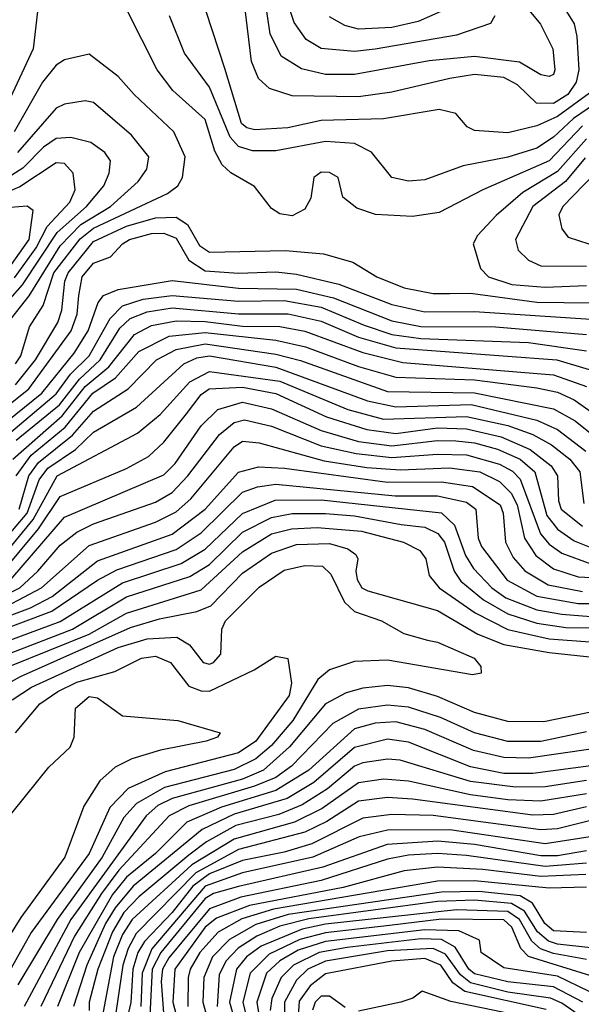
# Model space of a CAD drawing. Extents: x 501367 to 657802, y 482273 to 547541.
# Tile 515 of 656: x 576647 to 578002, y 538980 to 541356. Entities that reach past the tile are written whole.
import ezdxf

# ---------------------------------------------------------------- set-up
doc = ezdxf.new("R2010")
doc.units = 0

msp = doc.modelspace()

# ---------------------------------------------------------------- linework, layer by layer
at = {"layer": '0CON20XD'}
for points in [[(577966.2, 541375), (577985.4, 541345.4), (577991.7, 541315), (577996.2, 541235), (577989.9, 541205), (577970, 541175), (577935, 541153.6), (577894.2, 541154.2), (577848.7, 541198.7), (577815, 541216.5), (577745, 541223), (577685, 541214.1), (577545, 541180.7), (577465, 541169.3), (577305, 541172.1), (577249.9, 541189.9), (577223.8, 541213.8), (577206.7, 541255), (577185.2, 541435.2)], [(576690, 541375), (576679.6, 541285), (576608.6, 541131.4)], [(578005, 541099.3), (577924.8, 541015.2), (577764.6, 540945.4), (577659.7, 540890.3), (577595, 540880.5), (577505.9, 540885.9), (577461.1, 540901.1), (577427.3, 540927.3), (577416, 540975), (577395, 540987.1), (577375, 540987.9), (577357.1, 540975), (577349.4, 540925), (577335, 540898.6), (577305, 540882.5), (577275, 540887.1), (577255, 540900), (577213.5, 540953.5), (577156.5, 540986.5), (577135.5, 541005.5), (577118.1, 541038.1), (577095.1, 541115.1), (577016.8, 541185), (576978.6, 541235), (576905, 541381.2)], [(578030.8, 541185), (577945, 541122.3), (577895, 541099.2), (577825, 541082.7), (577745, 541088.6), (577727.3, 541097.3), (577699.5, 541129.5), (577659, 541139), (577525, 541116.7), (577375, 541112.4), (577294, 541095), (577215, 541089.7), (577195, 541094.6), (577182.3, 541105), (577141.9, 541238.1), (577097.3, 541375)], [(577872.4, 541382.4), (577903.9, 541345), (577933.8, 541285), (577938.3, 541235), (577935, 541223.3), (577925, 541218.2), (577905, 541222.9), (577853.3, 541253.3), (577745, 541266.8), (577635, 541256.7), (577455, 541223.2), (577385, 541223.2), (577327, 541237), (577277.8, 541267.8), (577251.6, 541321.6), (577243.9, 541375)], [(577793.8, 541365), (577783.5, 541346.5), (577701.4, 541318.6), (577505, 541284.6), (577455, 541279.2), (577375, 541286.2), (577338.2, 541308.2), (577309.2, 541349.2), (577300.8, 541375)], [(577663.2, 541375), (577608.7, 541351.3), (577545, 541336.8), (577465, 541332.7), (577431.9, 541341.9), (577395, 541362.2)], [(578082.5, 541185), (577983.1, 541116.9), (577935, 541072.6), (577895, 541045.7), (577825, 541024.3), (577717, 541003), (577625, 540969.6), (577585, 540966), (577545, 540975.2), (577496.2, 541036.2), (577455, 541056.8), (577385, 541061.5), (577265, 541039.6), (577209.2, 541039.2), (577175, 541049.4), (577155, 541072.5), (577105, 541193.2), (577044.8, 541275), (577008.9, 541365)], [(576637.5, 540525), (576650, 540545), (576670.7, 540615), (576704.2, 540665.8), (576729.7, 540745), (576792.8, 540827.2), (576825, 540852.7), (577003.8, 540936.2), (577028.7, 540955), (577039.8, 540975), (577046.3, 541025), (577018.9, 541085), (576923.1, 541175), (576885, 541218.9), (576815, 541272.5), (576755, 541259.1), (576735, 541245.9), (576702.7, 541205), (576633.8, 541085)], [(576619.6, 540625), (576670.2, 540689.8), (576745, 540810.4), (576795, 540861.3), (576866.7, 540905), (576933.3, 540965), (576954.3, 540995), (576959.2, 541025), (576917.1, 541077.1), (576825, 541155.8), (576805, 541159.5), (576755, 541151.7), (576735, 541141.9), (576642.2, 541035)], [(576599.4, 540655), (576653.8, 540716.2), (576737.9, 540842.1), (576808.7, 540905), (576850, 540955), (576862.9, 540985), (576866.1, 541015), (576852.6, 541035), (576819, 541059), (576771, 541071), (576735, 541069.1), (576705, 541048.3), (576655, 540997.2), (576619.5, 540975)], [(578015, 541068), (577945, 540989.6), (577861.6, 540938.4), (577796.8, 540883.2), (577751.8, 540835), (577741.3, 540815), (577758.8, 540755), (577778.8, 540735), (577835, 540716.6), (577915, 540710.2), (578015, 540714.1)], [(578012, 541022), (577964.4, 540965.6), (577885.1, 540905), (577843.5, 540825), (577849.8, 540799.8), (577875, 540775.3), (577905, 540761.9), (578015, 540761.1)], [(576635, 540732.5), (576686.7, 540805), (576713.4, 540856.6), (576768.4, 540915), (576781.1, 540945), (576776.1, 540985), (576755, 541009), (576735, 541010.6), (576647.9, 540952.1), (576265, 540791.8)], [(578035, 540984.4), (577957.9, 540905), (577948.2, 540885), (577955, 540851.2), (577970.8, 540830.8), (578095, 540791.1)], [(576613.9, 540746.1), (576670.1, 540825), (576680, 540895), (576665, 540905.9), (576625, 540902.8)], [(576636.8, 540475), (576685.1, 540535), (576739.4, 540625), (576749.2, 540655), (576756.1, 540725), (576764.3, 540745), (576825, 540820.8), (576905, 540857.7), (576975, 540877.5), (577025, 540879.4), (577051.8, 540861.8), (577081.2, 540811.2), (577105, 540794.9), (577288.8, 540798.8), (577380.6, 540790.6), (577450.9, 540770.9), (577508.9, 540735), (577575, 540708.7), (577645, 540694.9), (577685.1, 540694.9), (577735, 540695.6), (577895, 540674.4), (578025, 540672.7)], [(576500.3, 540329.7), (576669.7, 540465), (576771.4, 540605), (576786.3, 540645), (576790.1, 540689.9), (576797.9, 540735), (576825, 540768), (576866.5, 540783.5), (576895.2, 540815), (576912.4, 540825), (576965, 540839.4), (576995, 540840.8), (577025, 540828.9), (577055.1, 540775.1), (577095, 540750.1), (577175, 540744.3), (577265, 540747.5), (577315, 540741.4), (577417.6, 540717.6), (577545, 540668.5), (577625, 540650.5), (577745, 540652), (578025, 540633.3)], [(576553.6, 540336.4), (576700.6, 540455), (576778.9, 540551.1), (576812.1, 540605), (576837, 540673), (576849.7, 540690.3), (576885.1, 540704.9), (577015, 540726.2), (577175, 540708), (577315, 540705.6), (577404.7, 540684.7), (577545, 540628.9), (577615, 540615.7), (577795.4, 540614.6), (578015, 540596.4)], [(576583, 540325), (576735, 540452.9), (576769.9, 540500.1), (576815.3, 540545), (576865.2, 540634.8), (576895, 540665.5), (576945, 540681), (577015, 540690.6), (577175, 540676.3), (577285, 540678), (577375, 540662), (577478.5, 540618.5), (577545, 540596.4), (577615, 540586.2), (577875, 540576.9), (578015, 540556.7)], [(576638.4, 540341.6), (576743.3, 540426.7), (576791.5, 540488.5), (576841.7, 540535), (576888.7, 540611.3), (576914.2, 540635), (576955, 540650.9), (577015, 540660.5), (577175, 540646.1), (577295, 540645.9), (577375, 540628.1), (577465, 540590.1), (577555, 540563.8), (577943.5, 540535), (578021.4, 540511.4)], [(576630.9, 540295), (576750, 540400), (576805, 540470.7), (576862, 540518), (576924, 540596), (576965, 540618), (577025, 540629.2), (577095, 540627.9), (577185, 540616.1), (577275, 540615.3), (577335, 540604.2), (577475, 540552.6), (577571.7, 540528.3), (577935, 540498.7), (578015, 540470.4)], [(576638.8, 540255), (576675.1, 540305), (576757.2, 540372.8), (576823.9, 540455), (576878.5, 540491.5), (576935.1, 540554.9), (577007.9, 540592.1), (577095, 540600.7), (577265, 540582.4), (577336.5, 540566.5), (577465, 540518.6), (577555, 540493.4), (577745, 540486.8), (577895, 540467.6), (577945, 540457.1), (577985, 540438.7), (578075.1, 540375.1)], [(576646, 540175), (576669.5, 540255), (576692.5, 540287.5), (576775, 540353.1), (576825, 540411.4), (576909.1, 540465), (576977, 540535), (577025, 540560.3), (577095, 540573.4), (577265, 540548.8), (577325, 540533.7), (577535, 540458.6), (577745, 540455.8), (577935, 540417.1), (577987.5, 540387.5), (578040.7, 540345)], [(576554.2, 540035), (576665.2, 540165), (576694.6, 540245.4), (576715, 540273.8), (576781.7, 540318.3), (576825, 540360.6), (576929.2, 540420.8), (577043, 540525), (577075, 540539.5), (577105, 540544.6), (577265, 540517.1), (577486.2, 540436.2), (577555, 540421.9), (577736.9, 540426.9), (577895, 540389.8), (577945, 540367.2), (578012.9, 540315)], [(576598.4, 540051.6), (576679.9, 540150.1), (576737.7, 540255), (576931.9, 540358.1), (576986.6, 540403.4), (577058, 540482), (577105, 540506.7), (577275, 540483.5), (577438.8, 540415), (577525, 540391.7), (577725, 540398.2), (577825, 540376.8), (577885.1, 540355.1), (577930.2, 540330.2), (577974.8, 540295), (577999, 540265), (578008.8, 540188.8)], [(576597.2, 540012.8), (576692.3, 540127.7), (576745, 540205.7), (576905, 540272.7), (576958.3, 540301.7), (576995, 540336), (577049.6, 540405), (577085, 540451.5), (577104.7, 540465), (577185, 540469.1), (577265, 540453.4), (577387.3, 540397.3), (577485, 540366.9), (577555, 540357.5), (577655, 540371.3), (577725, 540368.5), (577809.3, 540349.3), (577879.1, 540319.1), (577929.6, 540279.6), (577945.1, 540255), (577947.1, 540195), (577953.8, 540175), (578005, 540133.5)], [(576626.1, 540005), (576755, 540155.7), (576995, 540257.4), (577022.1, 540285), (577085, 540375.6), (577125.1, 540414.9), (577185, 540432.5), (577255, 540417.1), (577375, 540364.2), (577465, 540338.4), (577545, 540327.7), (577655, 540340.5), (577699.5, 540339.5), (577745, 540335.1), (577799.8, 540319.8), (577854.5, 540295), (577889.8, 540265), (577919.5, 540159.5), (577945, 540126.2), (577985, 540098.1), (578025, 540082.3)], [(576535, 539929.2), (576647.6, 539985), (576691.1, 540025), (576745, 540088.2), (576785, 540119.1), (576825, 540139.3), (576975, 540191.7), (577015, 540214.9), (577053.1, 540255), (577129.7, 540355), (577165, 540384.1), (577189.6, 540390.4), (577255, 540374.7), (577375, 540327.9), (577459.2, 540309.2), (577545, 540299), (577655, 540307.8), (577725, 540305.6), (577805, 540283.6), (577836.7, 540266.7), (577855, 540247.5), (577903.8, 540115), (577925, 540090.1), (577955, 540068.7), (578025, 540043.2)], [(576615, 539940.3), (576699.7, 539985), (576815, 540087), (576975, 540143.3), (577025, 540168), (577060, 540200), (577165, 540325.2), (577185, 540338.9), (577225, 540335.1), (577381.6, 540291.6), (577485, 540275.2), (577565, 540269.5), (577684.1, 540274.1), (577757.5, 540265), (577805, 540241.1), (577833, 540213), (577847.3, 540185), (577865.3, 540105), (577892.7, 540062.7), (577935, 540031), (577995, 540011.7), (578185, 540001.6)], [(576595, 539907.9), (576673, 539937), (576725.7, 539964.3), (576835, 540049.8), (577015.2, 540114.8), (577095.1, 540175), (577175, 540263.9), (577223.3, 540276.7), (577286.5, 540273.5), (577535, 540240), (577665, 540240.4), (577739.7, 540229.7), (577806.2, 540185), (577813.8, 540165), (577819.1, 540095), (577838, 540058), (577865.8, 540025.8), (577922.4, 539992.4), (578005, 539976)], [(576581, 539875), (576725, 539928.6), (576835, 540003.8), (576881.5, 540028.5), (577025, 540077.3), (577085, 540117.9), (577185, 540215.4), (577221.2, 540228.8), (577265, 540235.3), (577552.9, 540207.1), (577655, 540206.8), (577725, 540191.5), (577747.7, 540175), (577753.7, 540105), (577761.7, 540085), (577823.6, 540003.6), (577895, 539964.6), (577995, 539947.3), (578175, 539947.5)], [(576545, 539829.4), (576745, 539903.6), (576895, 539997.1), (577036.6, 540043.4), (577095, 540078.4), (577185, 540164.2), (577263.6, 540196.4), (577375, 540197.2), (577665, 540165.9), (577696, 540136), (577723.1, 540063.1), (577742, 540032), (577786.8, 539985), (577820.6, 539960.6)], [(576555, 539801.2), (576774.6, 539885.4), (576905, 539963.3), (577057.6, 540012.4), (577105, 540040.9), (577185, 540119.2), (577255, 540154.9), (577305, 540164.7), (577385, 540164.4), (577455, 540158.6), (577567.9, 540137.9), (577625, 540131.1), (577656.4, 540116.4), (577672.5, 540095), (577695.4, 540025.4), (577711.3, 540001.3), (577766, 539956), (577825, 539922.2), (577895, 539899.8), (577965, 539889.3), (578175, 539888.3)], [(575667.7, 538882.3), (575801.9, 538985), (575887.5, 539032.5), (575975, 539069.7), (576095, 539098.7), (576149.5, 539120.5), (576203.1, 539156.9), (576252.6, 539205), (576340.5, 539345), (576429.6, 539425), (576451.1, 539455), (576465.7, 539534.3), (576501.5, 539608.5), (576513.9, 539705), (576545.7, 539755), (576623.7, 539796.3), (576815, 539873.1), (576905, 539923.5), (577085, 539980), (577185, 540072.2), (577255, 540115.3), (577302.8, 540127.2), (577365, 540130.7), (577471.8, 540121.8)], [(577471.8, 540121.8), (577573.6, 540095), (577612.9, 540075), (577627.3, 540055), (577635.2, 540015), (577659.6, 539985), (577746.2, 539925), (577825, 539884.7), (577925, 539861.9), (578165, 539844)], [(576583, 539735), (576649.1, 539770.9), (576915, 539889.1), (576985, 539910.4), (577075, 539927.6), (577108.1, 539941.9), (577185, 540020), (577255, 540068.9), (577315, 540089.2), (577395, 540091.8), (577438.7, 540078.7), (577458.5, 540065), (577463.3, 540055), (577458.1, 540025), (577461.5, 540005), (577472.7, 539985), (577487.5, 539977.5), (577655, 539930.5), (577752.8, 539872.8), (577815, 539848.2), (577925, 539829.2), (578105, 539810)], [(576629.5, 539715), (576675.6, 539745), (576885, 539840.7), (576955, 539862.3), (577026.1, 539866.1), (577057.3, 539847.3), (577090, 539805), (577105, 539800.7), (577114.6, 539805), (577132.7, 539825), (577134.8, 539885), (577143.8, 539905), (577225, 539986.8), (577285, 540027.6), (577335, 540039.1), (577377.6, 540037.6), (577398.1, 540018.1), (577430.6, 539950.6), (577455, 539927.6), (577520, 539905), (577574.4, 539874.4), (577631.4, 539858.6), (577655, 539854.1), (577744.2, 539815), (577760, 539795), (577760.7, 539779.3), (577740, 539775), (577535, 539810.6), (577455, 539807.3), (577395, 539787), (577366.5, 539763.5), (577306.5, 539665), (577254.7, 539605), (577217.3, 539572.7), (577165, 539546.8), (576996.7, 539503.3), (576929.3, 539465), (576898.8, 539431.2), (576846.6, 539335), (576737.3, 539185), (576643.1, 539026.9)], [(577820.6, 539960.6), (577895, 539932.2), (577955, 539921.4), (578025, 539916.1)], [(576637.1, 539635), (576696.1, 539705), (576739.1, 539735), (576785, 539757.4), (576876.7, 539783.3), (576941.4, 539815), (576975, 539820), (577011.1, 539805), (577055, 539748.1), (577085, 539736.2), (577105, 539735.8), (577212.8, 539787.2), (577265, 539820), (577294.4, 539814.4), (577303.3, 539755), (577297.1, 539725), (577217.4, 539615), (577175, 539586.8), (576998.6, 539541.4), (576909.1, 539500.9), (576864.9, 539455.1), (576815, 539343.9), (576675, 539153.1), (576581.5, 538988.5)], [(578025, 539684.9), (577911.8, 539661.8), (577825, 539662.8), (577745, 539683.9), (577655, 539723), (577585, 539743.9), (577535, 539749.6), (577475, 539743), (577435, 539731.3), (577385, 539705.2), (577298.3, 539601.7), (577235.5, 539545), (577185, 539523.6), (577015, 539477), (576980.2, 539459.8), (576952.1, 539435), (576770.7, 539185), (576657.8, 538975)], [(576602, 539408), (576717.7, 539552.3), (576769.2, 539600.8), (576778.6, 539625), (576782.3, 539695), (576815, 539723), (576835, 539719.8), (576895, 539675.9), (577028.8, 539665), (577131.2, 539635), (577124.2, 539625), (577097.1, 539615), (576987, 539593), (576917.6, 539572.4), (576878, 539552), (576840.8, 539519.2), (576801.9, 539458.1), (576756.4, 539335), (576650.1, 539189.9), (576580.9, 539079.1)], [(578015, 539637.2), (577905, 539613.9), (577825, 539614.3), (577745, 539635.3), (577662.2, 539672.2), (577585, 539696.8), (577535, 539701.9), (577465, 539692.1), (577402.6, 539657.4), (577302.8, 539555), (577265, 539527.5), (577213.7, 539506.3), (577055, 539458.8), (577008.3, 539435), (576886.3, 539303.7), (576845, 539247.6), (576779.9, 539145), (576698.4, 538975)], [(578025, 539595.9), (577875, 539573.8), (577815, 539575.5), (577742.6, 539592.6), (577625, 539643), (577555, 539661.3), (577505, 539658.4), (577455, 539644.7), (577344.6, 539545.4)], [(578025, 539555.9), (577885, 539537.2), (577815, 539536.8), (577735, 539552.9), (577585, 539613), (577535, 539620.1), (577455, 539599.4), (577357, 539515), (577293, 539477), (577165, 539439), (577087.9, 539402.1), (576920.7, 539265), (576877.3, 539212.7), (576854, 539175), (576809, 539075), (576777.4, 538975)], [(578015, 539519.9), (577915, 539504.7), (577843.7, 539503.7), (577735, 539517.5), (577565, 539569.4), (577535, 539571.5), (577475, 539562.8), (577455, 539554.4), (577390.1, 539499.9), (577328.8, 539461.2), (577272.2, 539437.8), (577168.6, 539411.4), (577097.8, 539372.2), (577055, 539340.2), (576935, 539239.8), (576898.2, 539201.8), (576871.1, 539155), (576835.5, 539065), (576814.9, 538985.1), (576815.1, 538965)], [(577344.6, 539545.4), (577265, 539496.4), (577134, 539456), (577050.6, 539419.4), (576975, 539344.2), (576905, 539287.3), (576871.1, 539245), (576790.8, 539105), (576738.7, 538975)], [(578015, 539488), (577905, 539470.5), (577825, 539473.5), (577735, 539485.7), (577585, 539518.6), (577525, 539523.1), (577465, 539514.9), (577377.3, 539452.7), (577310.7, 539419.3), (577165, 539378.9), (577062.9, 539317.1), (576918.7, 539185), (576895, 539148.3), (576874, 539095), (576848.3, 538961.7)], [(578015, 539456.7), (577935, 539438.1), (577885, 539436.9), (577595, 539475.3), (577535, 539479), (577465, 539470.4), (577388.7, 539421.3), (577335, 539395.3), (577175, 539353.4), (577072.2, 539297.8), (576928.7, 539151.4), (576908.9, 539115), (576896.3, 539075), (576871, 538905)], [(578025, 539424), (577945, 539403.6), (577905, 539401.2), (577645, 539435.4), (577545, 539437.8), (577475, 539429.6), (577352.3, 539367.7), (577285, 539347.2), (577185, 539327.3), (577105, 539295.2), (577064.7, 539265), (577015, 539201.8), (576948.2, 539131.8), (576932.2, 539105), (576919.9, 539065), (576915.3, 538984.7), (576894.5, 538895)], [(578034.1, 539385.9), (577915, 539367.5), (577685, 539401.3), (577535, 539400.6), (577466.1, 539383.9), (577354.6, 539335.4), (577185, 539297.6), (577095, 539265.2), (576966, 539114), (576942.4, 539055), (576939.6, 538975)], [(578015, 539350.1), (577945, 539338.1), (577905, 539338.3), (577745, 539366.1), (577656.2, 539373.8), (577534.2, 539365.8), (577378.9, 539311.1), (577175, 539264.8), (577115, 539247.4), (577095, 539235.2), (576987.8, 539105), (576967.2, 539065), (576959.2, 538905)], [(578015, 539320.5), (577915, 539312.9), (577725, 539339.3), (577655, 539343.8), (577585, 539339.7), (577535, 539330.1), (577375, 539278.8), (577181.2, 539238.8), (577105, 539210.8), (577007.5, 539092.5), (576992.2, 539065), (576988.5, 539035), (576998, 538905)], [(578013, 539293), (577905, 539288.8), (577765.1, 539305.1), (577655, 539311), (577575, 539302.3), (577427.7, 539262.3), (577201.5, 539218.5), (577122.2, 539187.8), (577095, 539166.5), (577021.2, 539065), (577016.8, 538985), (577072.6, 538775)], [(578015, 539262.9), (577925, 539260.1), (577745, 539278.5), (577655, 539277.6), (577260, 539210), (577183.6, 539186.4), (577126, 539154), (577081.9, 539105), (577058.3, 539065), (577053.4, 539045), (577053.2, 538975)], [(578015, 539153.2), (577935, 539157.4), (577914.4, 539175), (577884.2, 539224.2), (577855, 539241.8), (577755, 539252.1), (577665, 539250.6), (577295, 539196.6), (577217.3, 539172.7), (577153.5, 539136.5), (577112.3, 539095), (577091.7, 539045), (577089.4, 538985), (577114.3, 538895)], [(578025, 539116.7), (577945, 539125.1), (577922.8, 539132.8), (577896.7, 539155), (577865.1, 539205.1), (577833.6, 539223.6), (577745, 539231.1), (577655, 539228), (577345, 539186.8), (577275, 539168.4), (577219.4, 539145), (577174.1, 539115.9), (577145, 539084.3), (577128.7, 539051.3), (577123.7, 538975)], [(578015, 539088.7), (577935, 539102.7), (577904, 539114), (577882.9, 539132.9), (577853, 539185), (577825, 539204.1), (577701.5, 539208.5), (577385, 539173.9), (577328.7, 539161.3), (577229.7, 539120.3), (577194.7, 539095), (577170, 539065), (577153.8, 538985), (577179, 538895)], [(577539.3, 539170.7), (577385, 539152.9), (577323.4, 539136.6), (577249, 539101), (577203.5, 539055), (577185.6, 538985), (577204.7, 538905)], [(578025, 539049.1), (577875.2, 539095.2), (577856.3, 539115), (577835, 539166.4), (577815, 539183.9), (577665, 539186), (577539.3, 539170.7)], [(578021.4, 539011.4), (577945, 539047.9), (577815, 539068), (577760.4, 539105), (577756.9, 539135), (577707.1, 539157.1), (577625, 539160.2), (577385, 539131.4), (577319.4, 539110.6), (577274.6, 539085.4), (577243.1, 539055), (577219.1, 538985), (577245.6, 538824.4)], [(578005.6, 538985), (577935, 539022), (577825, 539034.7), (577745, 539053.5), (577731.1, 539065), (577698.1, 539118.1), (577665, 539136.4), (577615, 539137.9), (577437.2, 539117.2), (577369.6, 539105), (577307.8, 539075), (577277.8, 539045), (577255.5, 538994.5), (577251.9, 538965)], [(578005, 538948.2), (577955, 538983.3), (577927.6, 538995), (577825, 539009.5), (577735, 539031.9), (577711.2, 539051.2), (577675, 539100.8), (577645, 539114.7), (577535, 539108.9), (577385, 539084.4), (577342.8, 539065), (577315, 539038.3), (577286.3, 538985), (577286, 538905)], [(577917.6, 538967.6), (577721.2, 539011.2), (577692.1, 539032.1), (577663.7, 539075), (577625, 539090.8), (577545, 539084.4), (577385, 539053.5), (577348, 539025), (577321.9, 538988.1), (577316.7, 538915)], [(577432.2, 538972.2), (577395, 538999.9), (577375, 538999.7), (577360.1, 538985), (577353.8, 538966.2)], [(577886.3, 538946.3), (577687.2, 538987.2), (577618.3, 539011.7), (577596, 538995), (577567.1, 538985), (577465, 538963.4)]]:
    msp.add_lwpolyline(points, dxfattribs=at)

doc.saveas('drawing.dxf')
